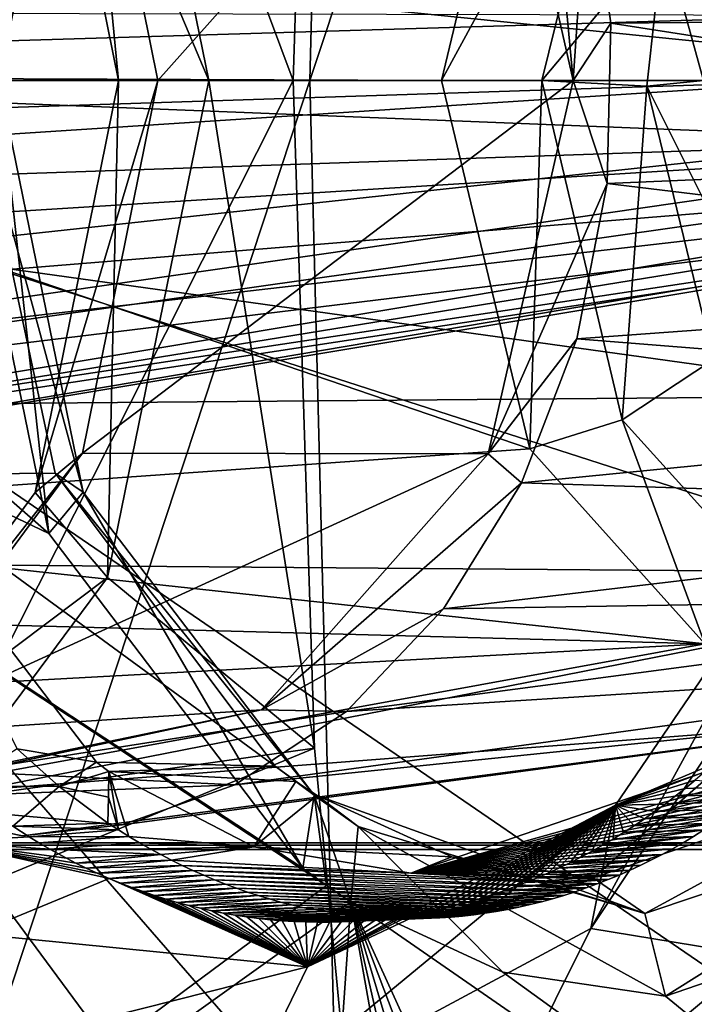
# Model space of a CAD drawing. Header units: metres. Extents: x -150 to 307, y -550 to 84.
# Tile 849 of 1056: x 201.1 to 202.83, y -2.37 to 0.16. Entities that reach past the tile are written whole.
import ezdxf

# ---------------------------------------------------------------- set-up
doc = ezdxf.new("R2010")
doc.units = ezdxf.units.M
doc.layers.add('solid_26006363', color=7, linetype='CONTINUOUS')

msp = doc.modelspace()

# ---------------------------------------------------------------- linework, layer by layer
at = {"layer": 'solid_26006363'}
for points in [[(201.605789, 19.081154, 918.411316), (199.540802, 0, 917.246277), (198.146072, 19.081144, 915.328857)], [(204.964966, 17.972246, 921.404236), (199.540802, 0, 917.246277), (201.605789, 19.081154, 918.411316)], [(208.028397, 15.818866, 924.133667), (199.540802, 0, 917.246277), (204.964966, 17.972246, 921.404236)], [(210.618042, 12.746159, 926.440979), (199.540802, 0, 917.246277), (208.028397, 15.818866, 924.133667)], [(212.583405, 8.932697, 928.192017), (199.540802, 0, 917.246277), (210.618042, 12.746159, 926.440979)], [(198.445267, -0.000005, 918.641296), (201.843781, -0.000005, 921.499268), (202.146072, 11.879212, 921.398987)], [(198.57399, 9.923516, 918.496826), (198.445267, -0.000005, 918.641296), (202.146072, 11.879212, 921.398987)], [(202.146072, 11.879212, 921.398987), (201.843781, -0.000005, 921.499268), (205.746124, 11.74449, 924.325989)], [(201.843781, -0.000005, 921.499268), (205.21727, -0.000005, 924.228638), (205.746124, 11.74449, 924.325989)], [(213.810257, 4.600105, 929.285156), (199.540802, 0, 917.246277), (212.583405, 8.932697, 928.192017)], [(213.810257, 4.600105, 929.285156), (214.22731, 0.000173, 929.656738), (199.540802, 0, 917.246277)], [(201.173737, 1.162677, 879.04657), (200.936157, 0.000026, 878.851013), (198.606033, 4.496982, 877.062073)], [(51.326496, 1.972128, 672.819702), (286.751587, 0, -98.190849), (51.055336, 0, 672.736816)], [(51.326496, 1.972128, 672.819702), (287.022736, 1.972128, -98.107941), (286.751587, 0, -98.190849)], [(64.172447, 1.972128, 676.747131), (64.443604, 0, 676.830017), (299.873505, 1.954857, -94.17907)], [(195.914063, 1.972128, -275.727936), (197.603653, 0, -274.843964), (206.087204, 0, -271.541718)], [(195.914063, 1.972128, -275.727936), (206.087204, 0, -271.541718), (211.64624, 1.972128, -269.344177)], [(64.443604, 0, 676.830017), (300.139832, 0, -94.097641), (299.873505, 1.954857, -94.17907)], [(200.220139, 1.954857, -288.457275), (210.262085, 0, -284.97406), (192.05072, 0, -291.263794)], [(200.220139, 1.954857, -288.457275), (217.42778, 1.954857, -281.474823), (210.262085, 0, -284.97406)], [(201.856049, 1.712255, 886.028137), (200.866486, 1.8519, 887.158386), (200.802994, 0, 887.095215)], [(201.856049, 1.712255, 886.028137), (200.802994, 0, 887.095215), (201.801773, 0, 885.974243)], [(201.324173, 1.277258, 885.591553), (201.856049, 1.712255, 886.028137), (201.801773, 0, 885.974243)], [(201.139648, 1.056791, 885.223633), (201.324173, 1.277258, 885.591553), (201.585144, -0.000001, 885.798096)], [(201.585144, -0.000001, 885.798096), (201.324173, 1.277258, 885.591553), (201.801773, 0, 885.974243)], [(201.173737, 1.162677, 879.04657), (201.047043, -0.000013, 879.057312), (200.936157, 0.000026, 878.851013)], [(201.262924, 1.055417, 879.234253), (201.047043, -0.000013, 879.057312), (201.173737, 1.162677, 879.04657)], [(202.408432, 0.944235, 878.747681), (199.608765, 0.010162, 880.985901), (199.879059, 1.122604, 881.209106)], [(201.262924, 1.055417, 879.234253), (201.190186, 1.007495, 879.4552), (201.047043, -0.000013, 879.057312)], [(201.139648, 1.056791, 885.223633), (201.585144, -0.000001, 885.798096), (201.353683, 0, 885.398987)], [(201.262131, 0.953899, 884.78302), (201.139648, 1.056791, 885.223633), (201.353683, 0, 885.398987)], [(201.190186, 1.007495, 879.4552), (200.734192, 1.011452, 879.975098), (200.525589, -0.000009, 879.803894)], [(201.190186, 1.007495, 879.4552), (200.525589, -0.000009, 879.803894), (200.975739, -0.000019, 879.280518)], [(201.190186, 1.007495, 879.4552), (200.975739, -0.000019, 879.280518), (201.047043, -0.000013, 879.057312)], [(202.408432, 0.944235, 878.747681), (202.18158, 0.000106, 878.559692), (199.608765, 0.010162, 880.985901)], [(202.303452, 0.953356, 883.164429), (201.262131, 0.953899, 884.78302), (201.45433, 0, 884.933044)], [(201.262131, 0.953899, 884.78302), (201.353683, 0, 885.398987), (201.45433, 0, 884.933044)], [(202.519211, 0, 883.336304), (202.303452, 0.953356, 883.164429), (201.45433, 0, 884.933044)], [(202.652847, 0.866318, 878.621033), (202.18158, 0.000106, 878.559692), (202.408432, 0.944235, 878.747681)], [(202.432068, 0.934282, 883.268555), (202.303452, 0.953356, 883.164429), (202.519211, 0, 883.336304)], [(202.557129, 0.553, 883.368103), (202.432068, 0.934282, 883.268555), (202.519211, 0, 883.336304)], [(202.652847, 0.866318, 878.621033), (202.438965, -0.00037, 878.446228), (202.18158, 0.000106, 878.559692)], [(202.750473, 0.373032, 878.573792), (202.438965, -0.00037, 878.446228), (202.652847, 0.866318, 878.621033)], [(203.004791, 0.608916, 878.779419), (202.853806, 0, 878.656555), (202.750473, 0.373032, 878.573792)], [(202.615784, 0.147125, 883.414734), (202.557129, 0.553, 883.368103), (202.519211, 0, 883.336304)], [(204.687073, 0.164776, 880.631409), (202.557129, 0.553, 883.368103), (202.615784, 0.147125, 883.414734)], [(203.832275, -0.000001, 879.791931), (199.608185, 0, 886.125671), (199.546371, 0.433341, 886.076233)], [(203.806656, 0.1671, 879.769104), (203.832275, -0.000001, 879.791931), (199.546371, 0.433341, 886.076233)], [(202.750473, 0.373032, 878.573792), (202.708496, -0.01422, 878.539612), (202.438965, -0.00037, 878.446228)], [(202.853806, 0, 878.656555), (202.708496, -0.01422, 878.539612), (202.750473, 0.373032, 878.573792)], [(203.220505, 0.1671, 879.246887), (197.71077, 0.178414, 884.593933), (197.700653, 0, 884.585632)], [(203.220505, 0.1671, 879.246887), (197.700653, 0, 884.585632), (203.19487, 0.000001, 879.22406)], [(204.687073, 0.164776, 880.631409), (202.615784, 0.147125, 883.414734), (204.686172, -0.175092, 880.630676)], [(202.606003, -0.264441, 883.406921), (202.615784, 0.147125, 883.414734), (202.519211, 0, 883.336304)], [(204.686172, -0.175092, 880.630676), (202.615784, 0.147125, 883.414734), (202.606003, -0.264441, 883.406921)], [(203.19487, 0.000001, 879.22406), (197.700653, 0, 884.585632), (197.710831, -0.17903, 884.593994)], [(203.19487, 0.000001, 879.22406), (197.710831, -0.17903, 884.593994), (197.741104, -0.35402, 884.618652)], [(203.19487, 0.000001, 879.22406), (197.741104, -0.35402, 884.618652), (203.220505, -0.1671, 879.246887)], [(199.540802, 0, 917.246277), (214.22731, 0.000173, 929.656738), (213.810318, -4.599802, 929.285156)], [(202.18158, 0.000106, 878.559692), (202.408401, -0.944241, 878.747681), (199.608765, 0.010162, 880.985901)], [(199.608765, 0.010162, 880.985901), (202.408401, -0.944241, 878.747681), (199.879074, -1.122615, 881.209106)], [(199.846329, -0.000007, 877.976929), (200.936157, 0.000026, 878.851013), (201.174789, -1.161847, 879.047424)], [(201.801773, 0, 885.974243), (200.802994, 0, 887.095215), (200.86647, -1.851731, 887.158325)], [(201.856064, -1.71227, 886.028137), (201.801773, 0, 885.974243), (200.86647, -1.851731, 887.158325)], [(201.047043, -0.000013, 879.057312), (201.174789, -1.161847, 879.047424), (200.936157, 0.000026, 878.851013)], [(201.139664, -1.05678, 885.223633), (201.353683, 0, 885.398987), (201.325455, -1.274259, 885.59259)], [(201.261459, -0.955492, 884.782471), (201.45433, 0, 884.933044), (201.139664, -1.05678, 885.223633)], [(201.45433, 0, 884.933044), (201.353683, 0, 885.398987), (201.139664, -1.05678, 885.223633)], [(202.3013, -0.957698, 883.16272), (202.519211, 0, 883.336304), (201.261459, -0.955492, 884.782471)], [(202.519211, 0, 883.336304), (201.45433, 0, 884.933044), (201.261459, -0.955492, 884.782471)], [(201.353683, 0, 885.398987), (201.585144, -0.000001, 885.798096), (201.325455, -1.274259, 885.59259)], [(201.585144, -0.000001, 885.798096), (201.801773, 0, 885.974243), (201.856064, -1.71227, 886.028137)], [(202.438965, -0.00037, 878.446228), (202.408401, -0.944241, 878.747681), (202.18158, 0.000106, 878.559692)], [(202.606003, -0.264441, 883.406921), (202.519211, 0, 883.336304), (202.3013, -0.957698, 883.16272)], [(51.055336, 0, 672.736816), (286.751587, 0, -98.190849), (287.017914, -1.954857, -98.109421)], [(51.326496, -1.972128, 672.819702), (51.055336, 0, 672.736816), (287.017914, -1.954857, -98.109421)], [(64.172447, -1.972128, 676.747131), (299.868683, -1.972128, -94.180542), (300.139832, 0, -94.097641)], [(64.443604, 0, 676.830017), (64.172447, -1.972128, 676.747131), (300.139832, 0, -94.097641)], [(192.05072, 0, -291.263794), (210.262085, 0, -284.97406), (200.218521, -1.972128, -288.452515)], [(195.912445, -1.954857, -275.723175), (211.644073, -1.954857, -269.33963), (197.603653, 0, -274.843964)], [(211.644073, -1.954857, -269.33963), (206.087204, 0, -271.541718), (197.603653, 0, -274.843964)], [(199.540802, 0, 917.246277), (201.605896, -19.081144, 918.411438), (198.146149, -19.081165, 915.328918)], [(198.57399, -9.923493, 918.496826), (201.843781, -0.000005, 921.499268), (198.445267, -0.000005, 918.641296)], [(198.57399, -9.923493, 918.496826), (202.146072, -11.879224, 921.398987), (201.843781, -0.000005, 921.499268)], [(198.606033, -4.496984, 877.062073), (198.749481, -0.000033, 877.099548), (201.886765, -2.064835, 879.630066)], [(198.749481, -0.000033, 877.099548), (199.846329, -0.000007, 877.976929), (201.174789, -1.161847, 879.047424)], [(198.749481, -0.000033, 877.099548), (201.825836, -2.020263, 879.580383), (201.886765, -2.064835, 879.630066)], [(198.749481, -0.000033, 877.099548), (201.174789, -1.161847, 879.047424), (201.825836, -2.020263, 879.580383)], [(199.540802, 0, 917.246277), (213.810318, -4.599802, 929.285156), (212.583496, -8.932452, 928.192139)], [(199.540802, 0, 917.246277), (212.583496, -8.932452, 928.192139), (210.618164, -12.745977, 926.441101)], [(199.540802, 0, 917.246277), (210.618164, -12.745977, 926.441101), (208.028534, -15.818749, 924.133789)], [(199.540802, 0, 917.246277), (208.028534, -15.818749, 924.133789), (204.965088, -17.972189, 921.404358)], [(199.540802, 0, 917.246277), (204.965088, -17.972189, 921.404358), (201.605896, -19.081144, 918.411438)], [(203.806656, -0.1671, 879.769104), (199.546844, -0.431745, 886.07666), (199.608185, 0, 886.125671)], [(203.806656, -0.1671, 879.769104), (199.608185, 0, 886.125671), (203.832275, -0.000001, 879.791931)], [(210.262085, 0, -284.97406), (217.425598, -1.972128, -281.470245), (200.218521, -1.972128, -288.452515)], [(201.190872, -1.007072, 879.455872), (200.975739, -0.000019, 879.280518), (200.734222, -1.011415, 879.975159)], [(201.047043, -0.000013, 879.057312), (200.975739, -0.000019, 879.280518), (201.263016, -1.055355, 879.23468)], [(201.263016, -1.055355, 879.23468), (200.975739, -0.000019, 879.280518), (201.190872, -1.007072, 879.455872)], [(201.047043, -0.000013, 879.057312), (201.263016, -1.055355, 879.23468), (201.174789, -1.161847, 879.047424)], [(201.325455, -1.274259, 885.59259), (201.585144, -0.000001, 885.798096), (201.856064, -1.71227, 886.028137)], [(202.146072, -11.879224, 921.398987), (205.21727, -0.000005, 924.228638), (201.843781, -0.000005, 921.499268)], [(202.146072, -11.879224, 921.398987), (205.403427, -0.000005, 924.376648), (205.21727, -0.000005, 924.228638)], [(202.146072, -11.879224, 921.398987), (205.74469, -11.744577, 924.324829), (205.403427, -0.000005, 924.376648)], [(202.438965, -0.00037, 878.446228), (202.644989, -0.870142, 878.622192), (202.408401, -0.944241, 878.747681)], [(202.708496, -0.01422, 878.539612), (202.644989, -0.870142, 878.622192), (202.438965, -0.00037, 878.446228)], [(202.708496, -0.01422, 878.539612), (202.879089, -0.715703, 878.67865), (202.644989, -0.870142, 878.622192)], [(202.853806, 0, 878.656555), (203.016022, -0.630017, 878.788574), (202.708496, -0.01422, 878.539612)], [(203.016022, -0.630017, 878.788574), (202.879089, -0.715703, 878.67865), (202.708496, -0.01422, 878.539612)], [(203.220505, -0.1671, 879.246887), (197.741104, -0.35402, 884.618652), (197.894882, -0.742813, 884.744019)], [(203.220505, -0.1671, 879.246887), (197.894882, -0.742813, 884.744019), (203.290802, -0.304631, 879.309509)], [(203.806656, -0.1671, 879.769104), (199.371964, -0.80643, 885.936646), (199.546844, -0.431745, 886.07666)], [(203.736359, -0.304631, 879.706482), (199.371964, -0.80643, 885.936646), (203.806656, -0.1671, 879.769104)], [(204.686172, -0.175092, 880.630676), (202.606003, -0.264441, 883.406921), (204.630661, -0.509168, 880.585022)], [(202.528778, -0.662682, 883.34552), (202.606003, -0.264441, 883.406921), (202.3013, -0.957698, 883.16272)], [(204.630661, -0.509168, 880.585022), (202.606003, -0.264441, 883.406921), (202.528778, -0.662682, 883.34552)], [(203.290802, -0.304631, 879.309509), (197.894882, -0.742813, 884.744019), (198.14151, -1.034842, 884.944519)], [(203.290802, -0.304631, 879.309509), (198.14151, -1.034842, 884.944519), (203.393677, -0.394892, 879.401184)], [(203.736359, -0.304631, 879.706482), (199.105301, -1.079303, 885.722778), (199.371964, -0.80643, 885.936646)], [(203.633484, -0.394892, 879.614807), (199.105301, -1.079303, 885.722778), (203.736359, -0.304631, 879.706482)], [(203.393677, -0.394892, 879.401184), (198.14151, -1.034842, 884.944519), (198.450439, -1.198192, 885.194885)], [(203.393677, -0.394892, 879.401184), (198.450439, -1.198192, 885.194885), (203.51358, -0.426259, 879.507996)], [(203.633484, -0.394892, 879.614807), (198.783554, -1.214373, 885.463867), (199.105301, -1.079303, 885.722778)], [(203.51358, -0.426259, 879.507996), (198.783554, -1.214373, 885.463867), (203.633484, -0.394892, 879.614807)], [(203.51358, -0.426259, 879.507996), (198.450439, -1.198192, 885.194885), (198.783554, -1.214373, 885.463867)], [(204.630661, -0.509168, 880.585022), (202.528778, -0.662682, 883.34552), (204.522079, -0.821249, 880.49585)], [(202.387161, -1.031561, 883.232788), (202.528778, -0.662682, 883.34552), (202.3013, -0.957698, 883.16272)], [(204.522079, -0.821249, 880.49585), (202.528778, -0.662682, 883.34552), (202.387161, -1.031561, 883.232788)], [(203.062881, -1.332707, 878.95929), (202.644989, -0.870142, 878.622192), (202.879089, -0.715703, 878.67865)], [(204.522079, -0.821249, 880.49585), (202.387161, -1.031561, 883.232788), (204.366608, -1.095942, 880.367981)], [(202.644989, -0.870142, 878.622192), (202.857162, -1.444659, 879.121338), (202.408401, -0.944241, 878.747681)], [(203.062881, -1.332707, 878.95929), (202.857162, -1.444659, 879.121338), (202.644989, -0.870142, 878.622192)], [(202.408401, -0.944241, 878.747681), (202.857162, -1.444659, 879.121338), (199.879074, -1.122615, 881.209106)], [(200.727753, -1.678479, 884.36438), (201.261459, -0.955492, 884.782471), (200.553848, -1.855172, 884.762024)], [(201.261459, -0.955492, 884.782471), (201.139664, -1.05678, 885.223633), (200.553848, -1.855172, 884.762024)], [(202.3013, -0.957698, 883.16272), (201.261459, -0.955492, 884.782471), (200.727753, -1.678479, 884.36438)], [(201.720078, -1.614259, 882.697937), (202.3013, -0.957698, 883.16272), (200.727753, -1.678479, 884.36438)], [(202.387161, -1.031561, 883.232788), (202.3013, -0.957698, 883.16272), (201.720078, -1.614259, 882.697937)], [(201.755325, -1.758878, 879.911804), (201.190872, -1.007072, 879.455872), (200.734222, -1.011415, 879.975159)], [(201.855057, -1.832627, 879.720398), (201.190872, -1.007072, 879.455872), (201.755325, -1.758878, 879.911804)], [(201.855057, -1.832627, 879.720398), (201.263016, -1.055355, 879.23468), (201.190872, -1.007072, 879.455872)], [(201.297318, -1.748456, 880.435181), (200.734222, -1.011415, 879.975159), (201.093384, -1.713957, 880.270691)], [(201.755325, -1.758878, 879.911804), (200.734222, -1.011415, 879.975159), (201.297318, -1.748456, 880.435181)], [(202.187103, -1.355289, 883.073303), (202.387161, -1.031561, 883.232788), (201.720078, -1.614259, 882.697937)], [(204.366608, -1.095942, 880.367981), (202.387161, -1.031561, 883.232788), (202.187103, -1.355289, 883.073303)], [(200.553848, -1.855172, 884.762024), (201.139664, -1.05678, 885.223633), (201.325455, -1.274259, 885.59259)], [(201.263016, -1.055355, 879.23468), (201.825836, -2.020263, 879.580383), (201.174789, -1.161847, 879.047424)], [(201.855057, -1.832627, 879.720398), (201.825836, -2.020263, 879.580383), (201.263016, -1.055355, 879.23468)], [(203.183762, -1.041167, 882.960144), (202.564331, -2.175009, 882.984009), (203.205017, -1.21584, 883.48053)], [(203.183762, -1.041167, 882.960144), (202.628067, -1.858304, 882.539673), (202.564331, -2.175009, 882.984009)], [(202.881821, -1.751343, 882.10968), (202.628067, -1.858304, 882.539673), (203.183762, -1.041167, 882.960144)], [(204.366608, -1.095942, 880.367981), (202.187103, -1.355289, 883.073303), (204.171539, -1.322101, 880.207275)], [(202.857162, -1.444659, 879.121338), (200.04332, -1.369131, 881.343384), (199.879074, -1.122615, 881.209106)], [(203.205017, -1.21584, 883.48053), (202.564331, -2.175009, 882.984009), (202.991501, -2.244582, 883.482422)], [(200.553848, -1.855172, 884.762024), (201.325455, -1.274259, 885.59259), (200.621307, -2.222173, 885.032715)], [(200.621307, -2.222173, 885.032715), (201.325455, -1.274259, 885.59259), (201.856064, -1.71227, 886.028137)], [(204.171539, -1.322101, 880.207275), (201.937805, -1.617959, 882.874084), (203.943253, -1.491905, 880.019226)], [(204.171539, -1.322101, 880.207275), (202.187103, -1.355289, 883.073303), (201.937805, -1.617959, 882.874084)], [(201.937805, -1.617959, 882.874084), (202.187103, -1.355289, 883.073303), (201.720078, -1.614259, 882.697937)], [(202.857162, -1.444659, 879.121338), (200.245148, -1.586247, 881.507874), (200.04332, -1.369131, 881.343384)], [(202.857162, -1.444659, 879.121338), (200.659821, -1.84556, 881.844849), (200.245148, -1.586247, 881.507874)], [(202.857162, -1.444659, 879.121338), (203.432098, -1.631741, 879.597046), (200.659821, -1.84556, 881.844849)], [(203.943253, -1.491905, 880.019226), (201.65213, -1.80656, 882.645203), (203.692947, -1.596582, 879.812744)], [(203.943253, -1.491905, 880.019226), (201.937805, -1.617959, 882.874084), (201.65213, -1.80656, 882.645203)], [(201.720078, -1.614259, 882.697937), (200.727753, -1.678479, 884.36438), (199.990112, -1.98389, 883.778748)], [(200.956863, -1.771754, 882.083435), (201.720078, -1.614259, 882.697937), (199.990112, -1.98389, 883.778748)], [(201.937805, -1.617959, 882.874084), (201.720078, -1.614259, 882.697937), (200.956863, -1.771754, 882.083435)], [(203.692947, -1.596582, 879.812744), (201.362946, -1.909178, 882.412842), (203.432098, -1.631741, 879.597046)], [(203.692947, -1.596582, 879.812744), (201.65213, -1.80656, 882.645203), (201.362946, -1.909178, 882.412842)], [(203.432098, -1.631741, 879.597046), (201.10704, -1.937531, 882.206665), (200.659821, -1.84556, 881.844849)], [(201.65213, -1.80656, 882.645203), (201.937805, -1.617959, 882.874084), (200.956863, -1.771754, 882.083435)], [(203.432098, -1.631741, 879.597046), (201.362946, -1.909178, 882.412842), (201.10704, -1.937531, 882.206665)], [(200.621307, -2.222173, 885.032715), (201.856064, -1.71227, 886.028137), (202.018677, -3.410945, 886.18927)], [(202.018677, -3.410945, 886.18927), (201.856064, -1.71227, 886.028137), (200.86647, -1.851731, 887.158325)], [(201.201385, -1.810967, 880.358765), (201.093384, -1.713957, 880.270691), (200.943665, -1.809565, 880.618347)], [(201.297318, -1.748456, 880.435181), (201.093384, -1.713957, 880.270691), (201.201385, -1.810967, 880.358765)], [(201.328934, -1.771926, 880.460938), (201.297318, -1.748456, 880.435181), (201.201385, -1.810967, 880.358765)], [(201.755325, -1.758878, 879.911804), (201.297318, -1.748456, 880.435181), (201.328934, -1.771926, 880.460938)], [(201.808594, -1.797619, 879.954651), (201.755325, -1.758878, 879.911804), (201.328934, -1.771926, 880.460938)], [(201.967712, -1.91358, 879.807861), (201.855057, -1.832627, 879.720398), (201.755325, -1.758878, 879.911804)], [(201.808594, -1.797619, 879.954651), (201.967712, -1.91358, 879.807861), (201.755325, -1.758878, 879.911804)], [(202.895325, -1.760159, 881.724854), (202.103333, -2.032528, 881.08844), (203.059738, -1.76549, 881.857971)], [(202.570694, -2.044796, 880.563904), (202.103333, -2.032528, 881.08844), (202.895325, -1.760159, 881.724854)], [(202.103333, -2.032528, 881.08844), (203.035034, -1.786963, 881.838196), (203.059738, -1.76549, 881.857971)], [(203.373703, -1.77122, 881.198914), (202.570694, -2.044796, 880.563904), (202.895325, -1.760159, 881.724854)], [(202.881821, -1.751343, 882.10968), (202.857056, -1.773284, 882.091003), (202.628067, -1.858304, 882.539673)], [(201.65213, -1.80656, 882.645203), (200.956863, -1.771754, 882.083435), (200.659821, -1.84556, 881.844849)], [(201.328934, -1.771926, 880.460938), (201.201385, -1.810967, 880.358765), (201.327591, -1.838124, 880.460693)], [(201.328934, -1.771926, 880.460938), (201.327591, -1.838124, 880.460693), (201.353195, -1.92176, 880.482361)], [(201.328934, -1.771926, 880.460938), (201.353195, -1.92176, 880.482361), (201.380264, -1.938567, 880.504395)], [(201.700394, -1.965466, 880.762634), (201.328934, -1.771926, 880.460938), (201.380264, -1.938567, 880.504395)], [(201.808594, -1.797619, 879.954651), (201.328934, -1.771926, 880.460938), (201.700394, -1.965466, 880.762634)], [(202.103333, -2.032528, 881.08844), (203.009995, -1.807922, 881.818237), (203.035034, -1.786963, 881.838196)], [(203.373703, -1.77122, 881.198914), (202.702911, -2.136348, 880.400024), (202.570694, -2.044796, 880.563904)], [(202.857056, -1.773284, 882.091003), (202.831985, -1.794685, 882.072021), (202.628067, -1.858304, 882.539673)], [(203.373703, -1.77122, 881.198914), (203.541412, -1.854862, 881.067139), (202.702911, -2.136348, 880.400024)], [(201.362946, -1.909178, 882.412842), (201.65213, -1.80656, 882.645203), (200.659821, -1.84556, 881.844849)], [(201.201385, -1.810967, 880.358765), (200.943665, -1.809565, 880.618347), (201.082397, -1.912702, 880.727478)], [(201.201385, -1.810967, 880.358765), (201.082397, -1.912702, 880.727478), (201.326202, -1.904318, 880.460449)], [(201.327591, -1.838124, 880.460693), (201.201385, -1.810967, 880.358765), (201.326202, -1.904318, 880.460449)], [(201.808594, -1.797619, 879.954651), (201.700394, -1.965466, 880.762634), (201.863174, -1.833792, 879.998535)], [(201.808594, -1.797619, 879.954651), (201.863174, -1.833792, 879.998535), (201.967712, -1.91358, 879.807861)], [(202.103333, -2.032528, 881.08844), (202.98465, -1.828348, 881.797974), (203.009995, -1.807922, 881.818237)], [(202.831985, -1.794685, 882.072021), (202.80661, -1.815534, 882.052856), (202.628067, -1.858304, 882.539673)], [(202.80661, -1.815534, 882.052856), (202.78096, -1.835821, 882.033447), (202.628067, -1.858304, 882.539673)], [(203.009995, -1.807922, 881.818237), (202.78096, -1.835821, 882.033447), (202.80661, -1.815534, 882.052856)], [(203.009995, -1.807922, 881.818237), (202.98465, -1.828348, 881.797974), (202.78096, -1.835821, 882.033447)], [(203.009995, -1.807922, 881.818237), (202.80661, -1.815534, 882.052856), (202.831985, -1.794685, 882.072021)], [(201.327591, -1.838124, 880.460693), (201.326202, -1.904318, 880.460449), (201.353195, -1.92176, 880.482361)], [(202.208267, -1.991354, 880.275024), (201.863174, -1.833792, 879.998535), (201.700394, -1.965466, 880.762634)], [(201.855057, -1.832627, 879.720398), (201.886765, -2.064835, 879.630066), (201.825836, -2.020263, 879.580383)], [(201.855057, -1.832627, 879.720398), (201.949081, -2.106391, 879.680786), (201.886765, -2.064835, 879.630066)], [(201.967712, -1.91358, 879.807861), (201.949081, -2.106391, 879.680786), (201.855057, -1.832627, 879.720398)], [(202.702911, -2.136348, 880.400024), (201.967712, -1.91358, 879.807861), (201.863174, -1.833792, 879.998535)], [(202.208267, -1.991354, 880.275024), (202.702911, -2.136348, 880.400024), (201.863174, -1.833792, 879.998535)], [(202.103333, -2.032528, 881.08844), (202.95903, -1.848221, 881.777466), (202.98465, -1.828348, 881.797974)], [(202.78096, -1.835821, 882.033447), (202.75502, -1.855535, 882.013855), (202.628067, -1.858304, 882.539673)], [(202.98465, -1.828348, 881.797974), (202.75502, -1.855535, 882.013855), (202.78096, -1.835821, 882.033447)], [(202.98465, -1.828348, 881.797974), (202.95903, -1.848221, 881.777466), (202.75502, -1.855535, 882.013855)], [(201.362946, -1.909178, 882.412842), (200.659821, -1.84556, 881.844849), (201.10704, -1.937531, 882.206665)], [(202.018677, -3.410945, 886.18927), (200.86647, -1.851731, 887.158325), (201.056671, -3.687366, 887.347046)], [(202.628067, -1.858304, 882.539673), (201.647034, -2.667643, 882.265015), (202.564331, -2.175009, 882.984009)], [(202.628067, -1.858304, 882.539673), (201.837845, -2.272928, 881.934082), (201.647034, -2.667643, 882.265015)], [(202.133926, -2.134139, 881.54126), (201.837845, -2.272928, 881.934082), (202.628067, -1.858304, 882.539673)], [(202.103333, -2.032528, 881.08844), (202.933167, -1.867521, 881.756775), (202.95903, -1.848221, 881.777466)], [(202.103333, -2.032528, 881.08844), (202.907059, -1.886228, 881.735901), (202.933167, -1.867521, 881.756775)], [(202.163559, -2.128176, 881.563965), (202.133926, -2.134139, 881.54126), (202.628067, -1.858304, 882.539673)], [(202.193115, -2.121564, 881.586548), (202.163559, -2.128176, 881.563965), (202.628067, -1.858304, 882.539673)], [(202.222565, -2.114302, 881.609009), (202.193115, -2.121564, 881.586548), (202.628067, -1.858304, 882.539673)], [(202.251907, -2.10639, 881.631409), (202.222565, -2.114302, 881.609009), (202.628067, -1.858304, 882.539673)], [(202.281143, -2.097829, 881.653748), (202.251907, -2.10639, 881.631409), (202.628067, -1.858304, 882.539673)], [(202.310287, -2.088621, 881.675964), (202.281143, -2.097829, 881.653748), (202.628067, -1.858304, 882.539673)], [(202.33931, -2.078767, 881.69812), (202.310287, -2.088621, 881.675964), (202.628067, -1.858304, 882.539673)], [(202.36821, -2.068266, 881.720154), (202.33931, -2.078767, 881.69812), (202.628067, -1.858304, 882.539673)], [(202.397003, -2.057118, 881.742126), (202.36821, -2.068266, 881.720154), (202.628067, -1.858304, 882.539673)], [(202.425659, -2.045329, 881.763916), (202.397003, -2.057118, 881.742126), (202.628067, -1.858304, 882.539673)], [(202.454163, -2.032906, 881.785645), (202.425659, -2.045329, 881.763916), (202.628067, -1.858304, 882.539673)], [(202.482513, -2.019852, 881.80719), (202.454163, -2.032906, 881.785645), (202.628067, -1.858304, 882.539673)], [(202.510696, -2.006172, 881.828613), (202.482513, -2.019852, 881.80719), (202.628067, -1.858304, 882.539673)], [(202.538681, -1.99187, 881.849915), (202.510696, -2.006172, 881.828613), (202.628067, -1.858304, 882.539673)], [(202.566498, -1.976948, 881.871033), (202.538681, -1.99187, 881.849915), (202.628067, -1.858304, 882.539673)], [(202.594101, -1.961413, 881.891968), (202.566498, -1.976948, 881.871033), (202.628067, -1.858304, 882.539673)], [(202.621506, -1.945266, 881.91272), (202.594101, -1.961413, 881.891968), (202.628067, -1.858304, 882.539673)], [(202.648682, -1.928514, 881.93335), (202.621506, -1.945266, 881.91272), (202.628067, -1.858304, 882.539673)], [(202.75502, -1.855535, 882.013855), (202.728821, -1.874666, 881.994019), (202.628067, -1.858304, 882.539673)], [(202.675644, -1.91116, 881.953735), (202.648682, -1.928514, 881.93335), (202.628067, -1.858304, 882.539673)], [(202.702347, -1.89321, 881.973999), (202.675644, -1.91116, 881.953735), (202.628067, -1.858304, 882.539673)], [(202.728821, -1.874666, 881.994019), (202.702347, -1.89321, 881.973999), (202.628067, -1.858304, 882.539673)], [(202.933167, -1.867521, 881.756775), (202.702347, -1.89321, 881.973999), (202.728821, -1.874666, 881.994019)], [(202.933167, -1.867521, 881.756775), (202.907059, -1.886228, 881.735901), (202.702347, -1.89321, 881.973999)], [(203.541412, -1.854862, 881.067139), (202.755783, -2.348417, 880.334534), (202.702911, -2.136348, 880.400024)], [(202.95903, -1.848221, 881.777466), (202.728821, -1.874666, 881.994019), (202.75502, -1.855535, 882.013855)], [(202.95903, -1.848221, 881.777466), (202.933167, -1.867521, 881.756775), (202.728821, -1.874666, 881.994019)], [(203.541412, -1.854862, 881.067139), (203.666565, -2.035756, 881.065979), (202.755783, -2.348417, 880.334534)], [(202.103333, -2.032528, 881.08844), (202.880768, -1.904324, 881.714844), (202.907059, -1.886228, 881.735901)], [(202.907059, -1.886228, 881.735901), (202.675644, -1.91116, 881.953735), (202.702347, -1.89321, 881.973999)], [(202.907059, -1.886228, 881.735901), (202.880768, -1.904324, 881.714844), (202.675644, -1.91116, 881.953735)], [(201.124359, -1.939628, 880.760376), (201.082397, -1.912702, 880.727478), (200.906494, -1.952226, 880.910034)], [(201.353195, -1.92176, 880.482361), (201.326202, -1.904318, 880.460449), (201.082397, -1.912702, 880.727478)], [(201.353195, -1.92176, 880.482361), (201.082397, -1.912702, 880.727478), (201.124359, -1.939628, 880.760376)], [(201.967712, -1.91358, 879.807861), (202.33934, -2.286525, 879.997803), (201.949081, -2.106391, 879.680786)], [(201.967712, -1.91358, 879.807861), (202.755783, -2.348417, 880.334534), (202.33934, -2.286525, 879.997803)], [(202.702911, -2.136348, 880.400024), (202.755783, -2.348417, 880.334534), (201.967712, -1.91358, 879.807861)], [(202.103333, -2.032528, 881.08844), (202.854294, -1.921789, 881.693665), (202.880768, -1.904324, 881.714844)], [(202.880768, -1.904324, 881.714844), (202.648682, -1.928514, 881.93335), (202.675644, -1.91116, 881.953735)], [(202.880768, -1.904324, 881.714844), (202.854294, -1.921789, 881.693665), (202.648682, -1.928514, 881.93335)], [(201.14917, -1.954691, 880.779785), (201.124359, -1.939628, 880.760376), (200.906494, -1.952226, 880.910034)], [(201.380264, -1.938567, 880.504395), (201.353195, -1.92176, 880.482361), (201.124359, -1.939628, 880.760376)], [(201.380264, -1.938567, 880.504395), (201.124359, -1.939628, 880.760376), (201.14917, -1.954691, 880.779785)], [(201.40741, -1.954741, 880.526489), (201.380264, -1.938567, 880.504395), (201.14917, -1.954691, 880.779785)], [(201.700394, -1.965466, 880.762634), (201.380264, -1.938567, 880.504395), (201.40741, -1.954741, 880.526489)], [(202.103333, -2.032528, 881.08844), (202.827667, -1.938605, 881.672302), (202.854294, -1.921789, 881.693665)], [(202.103333, -2.032528, 881.08844), (202.800919, -1.954751, 881.650879), (202.827667, -1.938605, 881.672302)], [(202.827667, -1.938605, 881.672302), (202.594101, -1.961413, 881.891968), (202.621506, -1.945266, 881.91272)], [(202.827667, -1.938605, 881.672302), (202.800919, -1.954751, 881.650879), (202.594101, -1.961413, 881.891968)], [(202.854294, -1.921789, 881.693665), (202.621506, -1.945266, 881.91272), (202.648682, -1.928514, 881.93335)], [(202.854294, -1.921789, 881.693665), (202.827667, -1.938605, 881.672302), (202.621506, -1.945266, 881.91272)], [(51.326496, -1.972128, 672.819702), (287.017914, -1.954857, -98.109421), (287.806, -3.771021, -97.868477)], [(211.998627, -3.771021, -270.083557), (211.644073, -1.954857, -269.33963), (195.912445, -1.954857, -275.723175)], [(196.176514, -3.771021, -276.503784), (211.998627, -3.771021, -270.083557), (195.912445, -1.954857, -275.723175)], [(200.906494, -1.952226, 880.910034), (200.984802, -2.188878, 881.269287), (201.329895, -2.046489, 880.921021)], [(201.299088, -2.032963, 880.896973), (200.906494, -1.952226, 880.910034), (201.329895, -2.046489, 880.921021)], [(201.177124, -1.97092, 880.801697), (201.14917, -1.954691, 880.779785), (200.906494, -1.952226, 880.910034)], [(201.220108, -1.994373, 880.835266), (201.177124, -1.97092, 880.801697), (200.906494, -1.952226, 880.910034)], [(201.244354, -2.00683, 880.854248), (201.220108, -1.994373, 880.835266), (200.906494, -1.952226, 880.910034)], [(201.27063, -2.019715, 880.874756), (201.244354, -2.00683, 880.854248), (200.906494, -1.952226, 880.910034)], [(201.299088, -2.032963, 880.896973), (201.27063, -2.019715, 880.874756), (200.906494, -1.952226, 880.910034)], [(201.40741, -1.954741, 880.526489), (201.14917, -1.954691, 880.779785), (201.177124, -1.97092, 880.801697)], [(201.434662, -1.970282, 880.548645), (201.40741, -1.954741, 880.526489), (201.177124, -1.97092, 880.801697)], [(201.700394, -1.965466, 880.762634), (201.40741, -1.954741, 880.526489), (201.434662, -1.970282, 880.548645)], [(201.700394, -1.965466, 880.762634), (201.434662, -1.970282, 880.548645), (201.46199, -1.985187, 880.570862)], [(201.700394, -1.965466, 880.762634), (201.46199, -1.985187, 880.570862), (201.489426, -1.999455, 880.59314)], [(202.103333, -2.032528, 881.08844), (201.700394, -1.965466, 880.762634), (201.489426, -1.999455, 880.59314)], [(202.208267, -1.991354, 880.275024), (201.700394, -1.965466, 880.762634), (202.103333, -2.032528, 881.08844)], [(202.103333, -2.032528, 881.08844), (202.774078, -1.97021, 881.629395), (202.800919, -1.954751, 881.650879)], [(202.800919, -1.954751, 881.650879), (202.566498, -1.976948, 881.871033), (202.594101, -1.961413, 881.891968)], [(202.800919, -1.954751, 881.650879), (202.774078, -1.97021, 881.629395), (202.566498, -1.976948, 881.871033)], [(52.118008, -3.784486, 673.061707), (51.326496, -1.972128, 672.819702), (287.806, -3.771021, -97.868477)], [(63.380936, -3.784486, 676.505127), (299.076141, -3.786167, -94.422852), (299.868683, -1.972128, -94.180542)], [(64.172447, -1.972128, 676.747131), (63.380936, -3.784486, 676.505127), (299.868683, -1.972128, -94.180542)], [(217.425598, -1.972128, -281.470245), (217.069046, -3.786167, -280.722137), (199.952957, -3.786167, -287.66745)], [(200.218521, -1.972128, -288.452515), (217.425598, -1.972128, -281.470245), (199.952957, -3.786167, -287.66745)], [(201.46199, -1.985187, 880.570862), (201.434662, -1.970282, 880.548645), (201.177124, -1.97092, 880.801697)], [(201.46199, -1.985187, 880.570862), (201.177124, -1.97092, 880.801697), (201.220108, -1.994373, 880.835266)], [(201.46199, -1.985187, 880.570862), (201.220108, -1.994373, 880.835266), (201.244354, -2.00683, 880.854248)], [(201.489426, -1.999455, 880.59314), (201.46199, -1.985187, 880.570862), (201.244354, -2.00683, 880.854248)], [(202.103333, -2.032528, 881.08844), (202.747177, -1.984962, 881.607849), (202.774078, -1.97021, 881.629395)], [(202.103333, -2.032528, 881.08844), (202.720154, -1.999027, 881.586182), (202.747177, -1.984962, 881.607849)], [(202.208267, -1.991354, 880.275024), (202.103333, -2.032528, 881.08844), (202.570694, -2.044796, 880.563904)], [(202.208267, -1.991354, 880.275024), (202.570694, -2.044796, 880.563904), (202.702911, -2.136348, 880.400024)], [(202.747177, -1.984962, 881.607849), (202.510696, -2.006172, 881.828613), (202.538681, -1.99187, 881.849915)], [(202.747177, -1.984962, 881.607849), (202.720154, -1.999027, 881.586182), (202.510696, -2.006172, 881.828613)], [(202.774078, -1.97021, 881.629395), (202.538681, -1.99187, 881.849915), (202.566498, -1.976948, 881.871033)], [(202.774078, -1.97021, 881.629395), (202.747177, -1.984962, 881.607849), (202.538681, -1.99187, 881.849915)], [(201.489426, -1.999455, 880.59314), (201.244354, -2.00683, 880.854248), (201.27063, -2.019715, 880.874756)], [(201.516937, -2.013086, 880.615479), (201.489426, -1.999455, 880.59314), (201.27063, -2.019715, 880.874756)], [(201.516937, -2.013086, 880.615479), (201.27063, -2.019715, 880.874756), (201.299088, -2.032963, 880.896973)], [(201.54454, -2.026078, 880.637878), (201.516937, -2.013086, 880.615479), (201.299088, -2.032963, 880.896973)], [(202.103333, -2.032528, 881.08844), (201.489426, -1.999455, 880.59314), (201.516937, -2.013086, 880.615479)], [(202.581131, -2.060372, 881.47467), (201.516937, -2.013086, 880.615479), (201.54454, -2.026078, 880.637878)], [(202.103333, -2.032528, 881.08844), (201.516937, -2.013086, 880.615479), (202.103165, -2.032529, 881.088684)], [(202.103165, -2.032529, 881.088684), (201.516937, -2.013086, 880.615479), (202.581131, -2.060372, 881.47467)], [(202.103333, -2.032528, 881.08844), (202.692841, -2.012499, 881.56427), (202.720154, -1.999027, 881.586182)], [(202.103333, -2.032528, 881.08844), (202.665253, -2.025376, 881.542175), (202.692841, -2.012499, 881.56427)], [(202.692841, -2.012499, 881.56427), (202.454163, -2.032906, 881.785645), (202.482513, -2.019852, 881.80719)], [(202.692841, -2.012499, 881.56427), (202.665253, -2.025376, 881.542175), (202.454163, -2.032906, 881.785645)], [(202.720154, -1.999027, 881.586182), (202.482513, -2.019852, 881.80719), (202.510696, -2.006172, 881.828613)], [(202.720154, -1.999027, 881.586182), (202.692841, -2.012499, 881.56427), (202.482513, -2.019852, 881.80719)], [(201.54454, -2.026078, 880.637878), (201.299088, -2.032963, 880.896973), (201.329895, -2.046489, 880.921021)], [(201.57222, -2.038429, 880.660339), (201.54454, -2.026078, 880.637878), (201.329895, -2.046489, 880.921021)], [(201.57222, -2.038429, 880.660339), (201.329895, -2.046489, 880.921021), (201.358566, -2.058312, 880.943237)], [(201.600006, -2.050139, 880.682922), (201.57222, -2.038429, 880.660339), (201.358566, -2.058312, 880.943237)], [(202.552719, -2.070804, 881.451843), (201.54454, -2.026078, 880.637878), (201.57222, -2.038429, 880.660339)], [(202.581131, -2.060372, 881.47467), (201.54454, -2.026078, 880.637878), (202.552719, -2.070804, 881.451843)], [(202.524139, -2.080609, 881.428894), (201.57222, -2.038429, 880.660339), (201.600006, -2.050139, 880.682922)], [(202.552719, -2.070804, 881.451843), (201.57222, -2.038429, 880.660339), (202.524139, -2.080609, 881.428894)], [(202.103165, -2.032529, 881.088684), (202.60939, -2.049319, 881.497314), (202.103333, -2.032528, 881.08844)], [(202.581131, -2.060372, 881.47467), (202.60939, -2.049319, 881.497314), (202.103165, -2.032529, 881.088684)], [(202.103333, -2.032528, 881.08844), (202.637436, -2.037651, 881.519836), (202.665253, -2.025376, 881.542175)], [(202.103333, -2.032528, 881.08844), (202.60939, -2.049319, 881.497314), (202.637436, -2.037651, 881.519836)], [(202.637436, -2.037651, 881.519836), (202.397003, -2.057118, 881.742126), (202.425659, -2.045329, 881.763916)], [(202.637436, -2.037651, 881.519836), (202.60939, -2.049319, 881.497314), (202.397003, -2.057118, 881.742126)], [(202.665253, -2.025376, 881.542175), (202.425659, -2.045329, 881.763916), (202.454163, -2.032906, 881.785645)], [(202.665253, -2.025376, 881.542175), (202.637436, -2.037651, 881.519836), (202.425659, -2.045329, 881.763916)], [(202.755783, -2.348417, 880.334534), (203.666565, -2.035756, 881.065979), (205.252289, -4.395135, 882.401978)], [(198.606033, -4.496984, 877.062073), (201.886765, -2.064835, 879.630066), (201.949081, -2.106391, 879.680786)], [(201.329895, -2.046489, 880.921021), (200.984802, -2.188878, 881.269287), (201.837845, -2.272928, 881.934082)], [(201.358566, -2.058312, 880.943237), (201.329895, -2.046489, 880.921021), (201.837845, -2.272928, 881.934082)], [(201.600006, -2.050139, 880.682922), (201.358566, -2.058312, 880.943237), (201.387405, -2.069497, 880.965637)], [(201.387405, -2.069497, 880.965637), (201.358566, -2.058312, 880.943237), (201.837845, -2.272928, 881.934082)], [(201.627869, -2.061207, 880.705505), (201.600006, -2.050139, 880.682922), (201.387405, -2.069497, 880.965637)], [(201.627869, -2.061207, 880.705505), (201.387405, -2.069497, 880.965637), (201.416397, -2.080035, 880.988159)], [(201.416397, -2.080035, 880.988159), (201.387405, -2.069497, 880.965637), (201.837845, -2.272928, 881.934082)], [(201.655838, -2.071631, 880.72821), (201.627869, -2.061207, 880.705505), (201.416397, -2.080035, 880.988159)], [(202.495453, -2.08978, 881.405823), (201.600006, -2.050139, 880.682922), (201.627869, -2.061207, 880.705505)], [(202.524139, -2.080609, 881.428894), (201.600006, -2.050139, 880.682922), (202.495453, -2.08978, 881.405823)], [(202.466644, -2.09831, 881.38269), (201.627869, -2.061207, 880.705505), (201.655838, -2.071631, 880.72821)], [(202.495453, -2.08978, 881.405823), (201.627869, -2.061207, 880.705505), (202.466644, -2.09831, 881.38269)], [(202.581131, -2.060372, 881.47467), (202.33931, -2.078767, 881.69812), (202.36821, -2.068266, 881.720154)], [(202.581131, -2.060372, 881.47467), (202.552719, -2.070804, 881.451843), (202.33931, -2.078767, 881.69812)], [(202.60939, -2.049319, 881.497314), (202.36821, -2.068266, 881.720154), (202.397003, -2.057118, 881.742126)], [(202.60939, -2.049319, 881.497314), (202.581131, -2.060372, 881.47467), (202.36821, -2.068266, 881.720154)], [(201.655838, -2.071631, 880.72821), (201.416397, -2.080035, 880.988159), (201.445541, -2.089924, 881.010742)], [(201.445541, -2.089924, 881.010742), (201.416397, -2.080035, 880.988159), (201.837845, -2.272928, 881.934082)], [(201.683884, -2.081409, 880.750916), (201.655838, -2.071631, 880.72821), (201.445541, -2.089924, 881.010742)], [(201.683884, -2.081409, 880.750916), (201.445541, -2.089924, 881.010742), (201.474823, -2.09916, 881.033447)], [(201.474823, -2.09916, 881.033447), (201.445541, -2.089924, 881.010742), (201.837845, -2.272928, 881.934082)], [(201.712036, -2.090542, 880.773743), (201.683884, -2.081409, 880.750916), (201.474823, -2.09916, 881.033447)], [(201.712036, -2.090542, 880.773743), (201.474823, -2.09916, 881.033447), (201.504227, -2.107739, 881.056213)], [(201.740265, -2.099026, 880.796631), (201.712036, -2.090542, 880.773743), (201.504227, -2.107739, 881.056213)], [(202.437775, -2.106195, 881.359436), (201.655838, -2.071631, 880.72821), (201.683884, -2.081409, 880.750916)], [(202.466644, -2.09831, 881.38269), (201.655838, -2.071631, 880.72821), (202.437775, -2.106195, 881.359436)], [(202.408844, -2.113427, 881.336182), (201.683884, -2.081409, 880.750916), (201.712036, -2.090542, 880.773743)], [(202.437775, -2.106195, 881.359436), (201.683884, -2.081409, 880.750916), (202.408844, -2.113427, 881.336182)], [(202.379883, -2.120001, 881.312927), (201.712036, -2.090542, 880.773743), (201.740265, -2.099026, 880.796631)], [(202.408844, -2.113427, 881.336182), (201.712036, -2.090542, 880.773743), (202.379883, -2.120001, 881.312927)], [(202.495453, -2.08978, 881.405823), (202.251907, -2.10639, 881.631409), (202.281143, -2.097829, 881.653748)], [(202.495453, -2.08978, 881.405823), (202.466644, -2.09831, 881.38269), (202.251907, -2.10639, 881.631409)], [(202.524139, -2.080609, 881.428894), (202.281143, -2.097829, 881.653748), (202.310287, -2.088621, 881.675964)], [(202.524139, -2.080609, 881.428894), (202.495453, -2.08978, 881.405823), (202.281143, -2.097829, 881.653748)], [(202.552719, -2.070804, 881.451843), (202.310287, -2.088621, 881.675964), (202.33931, -2.078767, 881.69812)], [(202.552719, -2.070804, 881.451843), (202.524139, -2.080609, 881.428894), (202.310287, -2.088621, 881.675964)], [(198.606033, -4.496984, 877.062073), (201.949081, -2.106391, 879.680786), (201.378448, -10.309012, 879.569885)], [(201.378448, -10.309012, 879.569885), (201.949081, -2.106391, 879.680786), (203.344559, -9.94862, 881.117371)], [(201.504227, -2.107739, 881.056213), (201.474823, -2.09916, 881.033447), (201.837845, -2.272928, 881.934082)], [(201.740265, -2.099026, 880.796631), (201.504227, -2.107739, 881.056213), (201.533752, -2.115657, 881.079102)], [(201.533752, -2.115657, 881.079102), (201.504227, -2.107739, 881.056213), (201.837845, -2.272928, 881.934082)], [(201.768585, -2.106862, 880.81958), (201.740265, -2.099026, 880.796631), (201.533752, -2.115657, 881.079102)], [(201.768585, -2.106862, 880.81958), (201.533752, -2.115657, 881.079102), (201.563385, -2.122911, 881.102051)], [(201.563385, -2.122911, 881.102051), (201.533752, -2.115657, 881.079102), (201.837845, -2.272928, 881.934082)], [(201.797012, -2.114046, 880.84259), (201.768585, -2.106862, 880.81958), (201.563385, -2.122911, 881.102051)], [(201.797012, -2.114046, 880.84259), (201.563385, -2.122911, 881.102051), (201.59314, -2.129498, 881.125061)], [(201.825638, -2.120563, 880.865723), (201.797012, -2.114046, 880.84259), (201.59314, -2.129498, 881.125061)], [(201.825638, -2.120563, 880.865723), (201.59314, -2.129498, 881.125061), (201.622971, -2.135413, 881.148132)], [(201.854446, -2.126412, 880.889038), (201.825638, -2.120563, 880.865723), (201.622971, -2.135413, 881.148132)], [(202.350922, -2.12591, 881.289612), (201.740265, -2.099026, 880.796631), (201.768585, -2.106862, 880.81958)], [(202.379883, -2.120001, 881.312927), (201.740265, -2.099026, 880.796631), (202.350922, -2.12591, 881.289612)], [(202.321976, -2.131149, 881.266296), (201.768585, -2.106862, 880.81958), (201.797012, -2.114046, 880.84259)], [(202.350922, -2.12591, 881.289612), (201.768585, -2.106862, 880.81958), (202.321976, -2.131149, 881.266296)], [(202.293076, -2.135711, 881.243042), (201.797012, -2.114046, 880.84259), (201.825638, -2.120563, 880.865723)], [(202.321976, -2.131149, 881.266296), (201.797012, -2.114046, 880.84259), (202.293076, -2.135711, 881.243042)], [(202.264236, -2.139592, 881.219849), (201.825638, -2.120563, 880.865723), (201.854446, -2.126412, 880.889038)], [(202.293076, -2.135711, 881.243042), (201.825638, -2.120563, 880.865723), (202.264236, -2.139592, 881.219849)], [(201.949081, -2.106391, 879.680786), (204.03299, -9.107906, 881.619812), (203.629532, -9.496531, 881.317993)], [(201.949081, -2.106391, 879.680786), (204.503265, -8.865823, 881.98584), (204.03299, -9.107906, 881.619812)], [(201.949081, -2.106391, 879.680786), (203.629532, -9.496531, 881.317993), (203.344559, -9.94862, 881.117371)], [(201.949081, -2.106391, 879.680786), (204.99855, -8.793859, 882.383118), (204.503265, -8.865823, 881.98584)], [(201.949081, -2.106391, 879.680786), (205.252289, -4.395135, 882.401978), (204.99855, -8.793859, 882.383118)], [(201.949081, -2.106391, 879.680786), (202.33934, -2.286525, 879.997803), (205.252289, -4.395135, 882.401978)], [(202.379883, -2.120001, 881.312927), (202.133926, -2.134139, 881.54126), (202.163559, -2.128176, 881.563965)], [(202.379883, -2.120001, 881.312927), (202.350922, -2.12591, 881.289612), (202.133926, -2.134139, 881.54126)], [(202.408844, -2.113427, 881.336182), (202.163559, -2.128176, 881.563965), (202.193115, -2.121564, 881.586548)], [(202.408844, -2.113427, 881.336182), (202.379883, -2.120001, 881.312927), (202.163559, -2.128176, 881.563965)], [(202.437775, -2.106195, 881.359436), (202.193115, -2.121564, 881.586548), (202.222565, -2.114302, 881.609009)], [(202.437775, -2.106195, 881.359436), (202.408844, -2.113427, 881.336182), (202.193115, -2.121564, 881.586548)], [(202.466644, -2.09831, 881.38269), (202.222565, -2.114302, 881.609009), (202.251907, -2.10639, 881.631409)], [(202.466644, -2.09831, 881.38269), (202.437775, -2.106195, 881.359436), (202.222565, -2.114302, 881.609009)], [(201.59314, -2.129498, 881.125061), (201.563385, -2.122911, 881.102051), (201.837845, -2.272928, 881.934082)], [(201.622971, -2.135413, 881.148132), (201.59314, -2.129498, 881.125061), (201.837845, -2.272928, 881.934082)], [(201.883438, -2.131596, 880.912476), (201.854446, -2.126412, 880.889038), (201.622971, -2.135413, 881.148132)], [(201.883438, -2.131596, 880.912476), (201.622971, -2.135413, 881.148132), (201.652908, -2.140655, 881.171326)], [(201.652908, -2.140655, 881.171326), (201.622971, -2.135413, 881.148132), (201.837845, -2.272928, 881.934082)], [(201.912552, -2.136116, 880.936035), (201.883438, -2.131596, 880.912476), (201.652908, -2.140655, 881.171326)], [(201.912552, -2.136116, 880.936035), (201.652908, -2.140655, 881.171326), (201.682922, -2.145223, 881.194519)], [(201.682922, -2.145223, 881.194519), (201.652908, -2.140655, 881.171326), (201.837845, -2.272928, 881.934082)], [(201.941803, -2.139976, 880.959656), (201.912552, -2.136116, 880.936035), (201.682922, -2.145223, 881.194519)], [(201.941803, -2.139976, 880.959656), (201.682922, -2.145223, 881.194519), (201.712997, -2.14912, 881.217712)], [(201.712997, -2.14912, 881.217712), (201.682922, -2.145223, 881.194519), (201.837845, -2.272928, 881.934082)], [(201.971146, -2.143178, 880.983398), (201.941803, -2.139976, 880.959656), (201.712997, -2.14912, 881.217712)], [(201.971146, -2.143178, 880.983398), (201.712997, -2.14912, 881.217712), (201.743118, -2.152346, 881.240967)], [(202.000549, -2.145725, 881.007141), (201.971146, -2.143178, 880.983398), (201.743118, -2.152346, 881.240967)], [(202.000549, -2.145725, 881.007141), (201.743118, -2.152346, 881.240967), (201.7733, -2.154904, 881.264282)], [(202.029999, -2.147619, 881.030945), (202.000549, -2.145725, 881.007141), (201.7733, -2.154904, 881.264282)], [(202.133926, -2.134139, 881.54126), (202.104202, -2.139454, 881.518555), (201.837845, -2.272928, 881.934082)], [(202.104202, -2.139454, 881.518555), (202.074387, -2.144121, 881.495728), (201.837845, -2.272928, 881.934082)], [(202.074387, -2.144121, 881.495728), (202.04451, -2.14814, 881.472839), (201.837845, -2.272928, 881.934082)], [(202.235321, -2.142823, 881.196533), (201.854446, -2.126412, 880.889038), (201.883438, -2.131596, 880.912476)], [(202.264236, -2.139592, 881.219849), (201.854446, -2.126412, 880.889038), (202.235321, -2.142823, 881.196533)], [(202.177048, -2.14739, 881.149536), (201.883438, -2.131596, 880.912476), (201.912552, -2.136116, 880.936035)], [(202.206253, -2.145423, 881.173096), (201.883438, -2.131596, 880.912476), (202.177048, -2.14739, 881.149536)], [(202.235321, -2.142823, 881.196533), (201.883438, -2.131596, 880.912476), (202.206253, -2.145423, 881.173096)], [(202.147751, -2.14872, 881.125916), (201.912552, -2.136116, 880.936035), (201.941803, -2.139976, 880.959656)], [(202.177048, -2.14739, 881.149536), (201.912552, -2.136116, 880.936035), (202.147751, -2.14872, 881.125916)], [(202.118378, -2.14941, 881.102234), (201.941803, -2.139976, 880.959656), (201.971146, -2.143178, 880.983398)], [(202.147751, -2.14872, 881.125916), (201.941803, -2.139976, 880.959656), (202.118378, -2.14941, 881.102234)], [(202.206253, -2.145423, 881.173096), (201.954468, -2.156302, 881.403748), (201.984543, -2.154232, 881.426819)], [(202.206253, -2.145423, 881.173096), (202.177048, -2.14739, 881.149536), (201.954468, -2.156302, 881.403748)], [(202.088928, -2.149459, 881.078491), (201.971146, -2.143178, 880.983398), (202.000549, -2.145725, 881.007141)], [(202.118378, -2.14941, 881.102234), (201.971146, -2.143178, 880.983398), (202.088928, -2.149459, 881.078491)], [(202.235321, -2.142823, 881.196533), (201.984543, -2.154232, 881.426819), (202.014557, -2.151511, 881.44989)], [(202.235321, -2.142823, 881.196533), (202.206253, -2.145423, 881.173096), (201.984543, -2.154232, 881.426819)], [(202.059464, -2.148863, 881.054688), (202.000549, -2.145725, 881.007141), (202.029999, -2.147619, 881.030945)], [(202.088928, -2.149459, 881.078491), (202.000549, -2.145725, 881.007141), (202.059464, -2.148863, 881.054688)], [(202.264236, -2.139592, 881.219849), (202.014557, -2.151511, 881.44989), (202.04451, -2.14814, 881.472839)], [(202.264236, -2.139592, 881.219849), (202.235321, -2.142823, 881.196533), (202.014557, -2.151511, 881.44989)], [(202.293076, -2.135711, 881.243042), (202.04451, -2.14814, 881.472839), (202.074387, -2.144121, 881.495728)], [(202.293076, -2.135711, 881.243042), (202.264236, -2.139592, 881.219849), (202.04451, -2.14814, 881.472839)], [(202.321976, -2.131149, 881.266296), (202.074387, -2.144121, 881.495728), (202.104202, -2.139454, 881.518555)], [(202.321976, -2.131149, 881.266296), (202.293076, -2.135711, 881.243042), (202.074387, -2.144121, 881.495728)], [(202.350922, -2.12591, 881.289612), (202.104202, -2.139454, 881.518555), (202.133926, -2.134139, 881.54126)], [(202.350922, -2.12591, 881.289612), (202.321976, -2.131149, 881.266296), (202.104202, -2.139454, 881.518555)], [(201.743118, -2.152346, 881.240967), (201.712997, -2.14912, 881.217712), (201.837845, -2.272928, 881.934082)], [(201.7733, -2.154904, 881.264282), (201.743118, -2.152346, 881.240967), (201.837845, -2.272928, 881.934082)], [(202.029999, -2.147619, 881.030945), (201.7733, -2.154904, 881.264282), (201.803497, -2.156795, 881.287537)], [(201.803497, -2.156795, 881.287537), (201.7733, -2.154904, 881.264282), (201.837845, -2.272928, 881.934082)], [(202.059464, -2.148863, 881.054688), (202.029999, -2.147619, 881.030945), (201.803497, -2.156795, 881.287537)], [(202.059464, -2.148863, 881.054688), (201.803497, -2.156795, 881.287537), (201.833725, -2.15802, 881.310852)], [(201.833725, -2.15802, 881.310852), (201.803497, -2.156795, 881.287537), (201.837845, -2.272928, 881.934082)], [(202.088928, -2.149459, 881.078491), (202.059464, -2.148863, 881.054688), (201.833725, -2.15802, 881.310852)], [(202.088928, -2.149459, 881.078491), (201.833725, -2.15802, 881.310852), (201.863953, -2.158581, 881.334167)], [(201.863953, -2.158581, 881.334167), (201.833725, -2.15802, 881.310852), (201.837845, -2.272928, 881.934082)], [(202.04451, -2.14814, 881.472839), (202.014557, -2.151511, 881.44989), (201.837845, -2.272928, 881.934082)], [(202.014557, -2.151511, 881.44989), (201.984543, -2.154232, 881.426819), (201.837845, -2.272928, 881.934082)], [(201.984543, -2.154232, 881.426819), (201.954468, -2.156302, 881.403748), (201.837845, -2.272928, 881.934082)], [(201.954468, -2.156302, 881.403748), (201.924332, -2.157719, 881.380615), (201.837845, -2.272928, 881.934082)], [(201.924332, -2.157719, 881.380615), (201.894165, -2.158479, 881.357422), (201.837845, -2.272928, 881.934082)], [(201.894165, -2.158479, 881.357422), (201.863953, -2.158581, 881.334167), (201.837845, -2.272928, 881.934082)], [(202.118378, -2.14941, 881.102234), (201.863953, -2.158581, 881.334167), (201.894165, -2.158479, 881.357422)], [(202.118378, -2.14941, 881.102234), (202.088928, -2.149459, 881.078491), (201.863953, -2.158581, 881.334167)], [(202.147751, -2.14872, 881.125916), (201.894165, -2.158479, 881.357422), (201.924332, -2.157719, 881.380615)], [(202.147751, -2.14872, 881.125916), (202.118378, -2.14941, 881.102234), (201.894165, -2.158479, 881.357422)], [(202.177048, -2.14739, 881.149536), (201.924332, -2.157719, 881.380615), (201.954468, -2.156302, 881.403748)], [(202.177048, -2.14739, 881.149536), (202.147751, -2.14872, 881.125916), (201.924332, -2.157719, 881.380615)], [(201.837845, -2.272928, 881.934082), (200.984802, -2.188878, 881.269287), (200.653122, -2.571987, 881.472839)], [(202.564331, -2.175009, 882.984009), (201.647034, -2.667643, 882.265015), (202.202606, -2.90313, 882.854431)], [(202.564331, -2.175009, 882.984009), (202.202606, -2.90313, 882.854431), (202.991501, -2.244582, 883.482422)], [(199.6465, -2.619781, 884.251343), (200.621307, -2.222173, 885.032715), (202.018677, -3.410945, 886.18927)], [(203.815048, -3.966245, 884.186707), (202.991501, -2.244582, 883.482422), (202.202606, -2.90313, 882.854431)], [(201.837845, -2.272928, 881.934082), (200.653122, -2.571987, 881.472839), (201.647034, -2.667643, 882.265015)], [(202.33934, -2.286525, 879.997803), (202.755783, -2.348417, 880.334534), (205.252289, -4.395135, 882.401978)]]:
    msp.add_3dface(points, dxfattribs=at)

doc.saveas('drawing.dxf')
